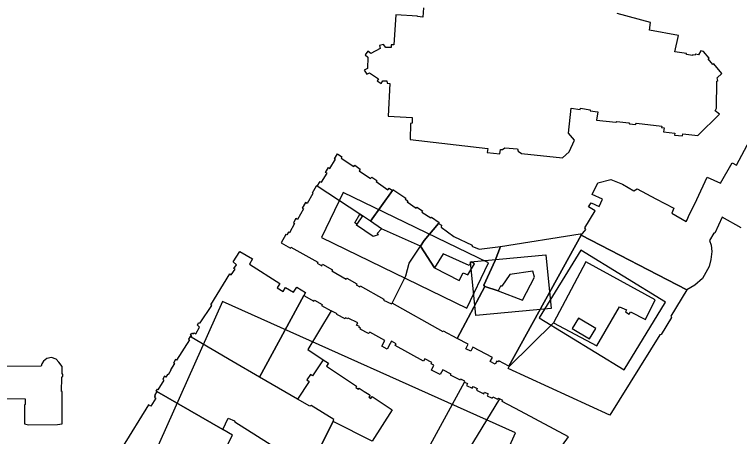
# Model space of a CAD drawing. Extents: x -293619 to -291580, y 30940 to 32770.
# Drawn here: x -291637.787 to -291632.923, y 30971.405 to 30974.237 of the extents above; entities that cross this region are included whole.
import ezdxf

# ---------------------------------------------------------------- set-up
doc = ezdxf.new("R2010")
doc.units = 0
doc.layers.add('RAMKA_I_OPISY', color=7, linetype='Continuous')

msp = doc.modelspace()

# ---------------------------------------------------------------- linework, layer by layer
at = {"layer": 'RAMKA_I_OPISY'}
for points in [[(-291635.0429, 30974.2807), (-291635.047, 30974.2198), (-291635.0835, 30974.2223), (-291635.0832, 30974.2255), (-291635.2274, 30974.2352), (-291635.2415, 30974.0326), (-291635.2588, 30974.0337), (-291635.2602, 30974.0142), (-291635.2959, 30974.0156), (-291635.3113, 30974.0356), (-291635.337, 30974.0283), (-291635.3335, 30974.0086), (-291635.3951, 30973.9756), (-291635.4162, 30973.9902), (-291635.4344, 30973.9664), (-291635.4162, 30973.9509), (-291635.4192, 30973.8738), (-291635.4403, 30973.8633), (-291635.4227, 30973.8362), (-291635.4057, 30973.8452), (-291635.3454, 30973.8054), (-291635.354, 30973.7911), (-291635.3264, 30973.774), (-291635.3148, 30973.7919), (-291635.2883, 30973.7924), (-291635.2861, 30973.7754), (-291635.2691, 30973.774), (-291635.2796, 30973.5554), (-291635.1192, 30973.5449), (-291635.1181, 30973.5076), (-291635.1298, 30973.5062), (-291635.1333, 30973.3988), (-291634.6115, 30973.3385), (-291634.6147, 30973.3114), (-291634.5298, 30973.3014), (-291634.5263, 30973.3317), (-291634.5119, 30973.3301), (-291634.4968, 30973.3428), (-291634.4116, 30973.3358), (-291634.4086, 30973.3206), (-291634.3853, 30973.3041), (-291634.1097, 30973.2738), (-291634.0645, 30973.3147), (-291634.0293, 30973.3945), (-291634.0691, 30973.4413), (-291634.0526, 30973.6082), (-291633.9923, 30973.5985), (-291633.9906, 30973.6085), (-291633.9238, 30973.5976), (-291633.9249, 30973.5909), (-291633.8735, 30973.5825), (-291633.8824, 30973.5273), (-291633.7515, 30973.5138), (-291633.7469, 30973.5187), (-291633.6649, 30973.5108), (-291633.6601, 30973.5022), (-291633.62, 30973.4981), (-291633.613, 30973.5068), (-291633.4445, 30973.4881), (-291633.4456, 30973.4775), (-291633.4293, 30973.4756), (-291633.4323, 30973.4483), (-291633.3566, 30973.4399), (-291633.3579, 30973.4278), (-291633.3052, 30973.4218), (-291633.3035, 30973.4359), (-291633.2032, 30973.4248), (-291633.056, 30973.5673), (-291633.0858, 30973.5912), (-291633.0763, 30973.6087), (-291633.0752, 30973.7886), (-291633.0687, 30973.7932), (-291633.0728, 30973.8122), (-291633.0406, 30973.8403), (-291633.0953, 30973.906), (-291633.1007, 30973.9014), (-291633.132, 30973.9393), (-291633.1266, 30973.9439), (-291633.164, 30973.9888), (-291633.1826, 30973.9918), (-291633.1986, 30973.965), (-291633.2181, 30973.9701), (-291633.221, 30973.9636), (-291633.2373, 30973.9666), (-291633.2386, 30973.9618), (-291633.2795, 30973.9685), (-291633.2784, 30973.9756), (-291633.3563, 30973.9861), (-291633.3319, 30974.0954), (-291633.5264, 30974.1316), (-291633.5189, 30974.1838), (-291633.7434, 30974.2434)], [(-291635.0429, 30974.2807), (-291635.047, 30974.2198), (-291635.0835, 30974.2223), (-291635.0832, 30974.2255), (-291635.2274, 30974.2352), (-291635.2415, 30974.0326), (-291635.2588, 30974.0337), (-291635.2602, 30974.0142), (-291635.2959, 30974.0156), (-291635.3113, 30974.0356), (-291635.337, 30974.0283), (-291635.3335, 30974.0086), (-291635.3951, 30973.9756), (-291635.4162, 30973.9902), (-291635.4344, 30973.9664), (-291635.4162, 30973.9509), (-291635.4192, 30973.8738), (-291635.4403, 30973.8633), (-291635.4227, 30973.8362), (-291635.4057, 30973.8452), (-291635.3454, 30973.8054), (-291635.354, 30973.7911), (-291635.3264, 30973.774), (-291635.3148, 30973.7919), (-291635.2883, 30973.7924), (-291635.2861, 30973.7754), (-291635.2691, 30973.774), (-291635.2796, 30973.5554), (-291635.1192, 30973.5449), (-291635.1181, 30973.5076), (-291635.1298, 30973.5062), (-291635.1333, 30973.3988), (-291634.6115, 30973.3385), (-291634.6147, 30973.3114), (-291634.5298, 30973.3014), (-291634.5263, 30973.3317), (-291634.5119, 30973.3301), (-291634.4968, 30973.3428), (-291634.4116, 30973.3358), (-291634.4086, 30973.3206), (-291634.3853, 30973.3041), (-291634.1097, 30973.2738), (-291634.0645, 30973.3147), (-291634.0293, 30973.3945), (-291634.0691, 30973.4413), (-291634.0526, 30973.6082), (-291633.9923, 30973.5985), (-291633.9906, 30973.6085), (-291633.9238, 30973.5976), (-291633.9249, 30973.5909), (-291633.8735, 30973.5825), (-291633.8824, 30973.5273), (-291633.7515, 30973.5138), (-291633.7469, 30973.5187), (-291633.6649, 30973.5108), (-291633.6601, 30973.5022), (-291633.62, 30973.4981), (-291633.613, 30973.5068), (-291633.4445, 30973.4881), (-291633.4456, 30973.4775), (-291633.4293, 30973.4756), (-291633.4323, 30973.4483), (-291633.3566, 30973.4399), (-291633.3579, 30973.4278), (-291633.3052, 30973.4218), (-291633.3035, 30973.4359), (-291633.2032, 30973.4248), (-291633.056, 30973.5673), (-291633.0858, 30973.5912), (-291633.0763, 30973.6087), (-291633.0752, 30973.7886), (-291633.0687, 30973.7932), (-291633.0728, 30973.8122), (-291633.0406, 30973.8403), (-291633.0953, 30973.906), (-291633.1007, 30973.9014), (-291633.132, 30973.9393), (-291633.1266, 30973.9439), (-291633.164, 30973.9888), (-291633.1826, 30973.9918), (-291633.1986, 30973.965), (-291633.2181, 30973.9701), (-291633.221, 30973.9636), (-291633.2373, 30973.9666), (-291633.2386, 30973.9618), (-291633.2795, 30973.9685), (-291633.2784, 30973.9756), (-291633.3563, 30973.9861), (-291633.3319, 30974.0954), (-291633.5264, 30974.1316), (-291633.5189, 30974.1838), (-291633.7434, 30974.2434)], [(-291632.9118, 30972.8056), (-291633.0401, 30972.8765), (-291633.0877, 30972.7702), (-291633.0955, 30972.7702), (-291633.1239, 30972.719), (-291633.112, 30972.6885), (-291633.1093, 30972.6473), (-291633.1142, 30972.5932), (-291633.1266, 30972.5448), (-291633.171, 30972.4642), (-291633.2221, 30972.4198), (-291633.2762, 30972.3898), (-291633.9847, 30972.7569), (-291633.9533, 30972.7948), (-291633.9609, 30972.8042), (-291633.8903, 30972.9181), (-291633.9349, 30972.946), (-291633.9179, 30972.9736), (-291633.8639, 30972.9483), (-291633.8425, 30972.9977), (-291633.9111, 30973.0282), (-291633.8722, 30973.1061), (-291633.7856, 30973.1286), (-291633.7082, 30973.0983), (-291633.6319, 30973.0523), (-291633.61, 30973.0664), (-291633.4832, 30972.9995), (-291633.3639, 30972.9368), (-291633.3766, 30972.9038), (-291633.2798, 30972.8472), (-291633.2738, 30972.8594), (-291633.2641, 30972.8802), (-291633.2094, 30972.9958), (-291633.1391, 30973.1451), (-291633.0509, 30973.104), (-291632.9722, 30973.242), (-291632.9435, 30973.2267), (-291632.7313, 30973.623)], [(-291635.0635, 30971.228), (-291634.7684, 30971.7698), (-291634.7648, 30971.7766), (-291634.7916, 30971.7904), (-291634.7957, 30971.7828), (-291634.8617, 30971.8166), (-291634.8579, 30971.8239), (-291634.9142, 30971.8528), (-291634.9307, 30971.8209), (-291634.9894, 30971.851), (-291634.9729, 30971.8834), (-291634.9907, 30971.8926), (-291634.9861, 30971.9018), (-291635.0343, 30971.9264), (-291635.0421, 30971.9113), (-291635.2326, 30972.0165), (-291635.2266, 30972.0273), (-291635.2569, 30972.0441), (-291635.2656, 30972.0284), (-291635.2861, 30971.9914), (-291635.3224, 30972.0115), (-291635.3019, 30972.0485), (-291635.4024, 30972.1042), (-291635.4125, 30972.095), (-291635.4679, 30972.1244), (-291635.4641, 30972.132), (-291635.4747, 30972.1372), (-291635.4722, 30972.142), (-291635.4914, 30972.1518), (-291635.4839, 30972.1669), (-291635.5482, 30972.1991), (-291635.5504, 30972.1945), (-291635.5656, 30972.2021), (-291635.5691, 30972.195), (-291635.6253, 30972.2234), (-291635.6229, 30972.2286), (-291635.6613, 30972.2481), (-291635.8187, 30971.9892), (-291635.7159, 30971.9201), (-291635.6795, 30971.8961), (-291635.6928, 30971.876), (-291635.4915, 30971.7431), (-291635.4975, 30971.7341), (-291635.4799, 30971.7224), (-291635.4748, 30971.7301), (-291635.44, 30971.7071), (-291635.4078, 30971.6858), (-291635.4005, 30971.681), (-291635.4085, 30971.6687), (-291635.3951, 30971.6598), (-291635.3863, 30971.673), (-291635.2526, 30971.5847), (-291635.3879, 30971.3735), (-291635.6478, 30971.5063), (-291635.753, 30971.2975)], [(-291635.753, 30971.2975), (-291635.6478, 30971.5063), (-291635.6451, 30971.5196), (-291635.7974, 30971.6137), (-291635.8047, 30971.6086), (-291635.8891, 30971.6556), (-291636.1436, 30971.8031), (-291636.3188, 30971.9061), (-291636.6019, 30972.0725), (-291636.6087, 30972.0766), (-291636.62, 30972.0574), (-291636.6127, 30972.0529), (-291636.699, 30971.9172), (-291636.706, 30971.9218), (-291636.7209, 30971.898), (-291636.7144, 30971.894), (-291636.7412, 30971.8518), (-291636.7371, 30971.8491), (-291636.7561, 30971.819), (-291636.761, 30971.822), (-291636.7723, 30971.8039), (-291636.7799, 30971.8088), (-291636.7926, 30971.7885), (-291636.7839, 30971.7831), (-291636.8248, 30971.7189), (-291636.8297, 30971.7219), (-291636.8378, 30971.7092), (-291636.8326, 30971.7062), (-291636.3882, 30971.4522), (-291636.3537, 30971.5285), (-291636.3104, 30971.5102), (-291636.3078, 30971.5033), (-291635.8532, 30971.2141)], [(-291637.8489, 30971.6602), (-291637.7145, 30971.6583), (-291637.7145, 30971.6199), (-291637.7205, 30971.618), (-291637.7205, 30971.4893), (-291637.6926, 30971.4825), (-291637.4986, 30971.4855), (-291637.4678, 30971.4893), (-291637.4659, 30971.7073), (-291637.4716, 30971.7073), (-291637.4689, 30971.8015), (-291637.4629, 30971.8093), (-291637.4629, 30971.8217), (-291637.4678, 30971.8274), (-291637.4678, 30971.8745), (-291637.4889, 30971.9045), (-291637.5081, 30971.9237), (-291637.5379, 30971.9343), (-291637.5695, 30971.9283), (-291637.5928, 30971.911), (-291637.6033, 30971.8929), (-291637.6079, 30971.8764), (-291637.8403, 30971.8745)], [(-291636.366, 30971.3316), (-291636.3241, 30971.4138), (-291636.3882, 30971.4522), (-291636.8326, 30971.7062), (-291636.8483, 30971.6805), (-291636.8413, 30971.6762), (-291636.8467, 30971.6678), (-291636.8389, 30971.6629), (-291636.8724, 30971.6088), (-291636.8867, 30971.6175), (-291637.0634, 30971.3316)]]:
    msp.add_lwpolyline(points, dxfattribs=at)
for points in [[(-291635.6197, 30973.3022), (-291635.5915, 30973.282), (-291635.595, 30973.2722), (-291635.5096, 30973.2178), (-291635.5033, 30973.2262), (-291635.4666, 30973.1986), (-291635.4741, 30973.1886), (-291635.3979, 30973.137), (-291635.3889, 30973.1451), (-291635.3562, 30973.1221), (-291635.3602, 30973.1164), (-291635.2815, 30973.061), (-291635.2739, 30973.0718), (-291635.2515, 30973.0561), (-291635.3987, 30972.8497), (-291635.4529, 30972.8854), (-291635.4698, 30972.8965), (-291635.7552, 30973.0842), (-291635.7352, 30973.1169), (-291635.7265, 30973.1115), (-291635.6897, 30973.1713), (-291635.6995, 30973.177), (-291635.6797, 30973.2089), (-291635.6711, 30973.2035), (-291635.6332, 30973.2649), (-291635.6402, 30973.2692)], [(-291635.7552, 30973.0842), (-291635.7636, 30973.0848), (-291635.7901, 30973.0385), (-291635.786, 30973.0361), (-291635.8239, 30972.9687), (-291635.8355, 30972.9752), (-291635.8566, 30972.9379), (-291635.8469, 30972.9325), (-291635.8875, 30972.8608), (-291635.8994, 30972.8675), (-291635.9159, 30972.8386), (-291635.908, 30972.8343), (-291635.9429, 30972.7726), (-291635.9494, 30972.7761), (-291635.9597, 30972.7574), (-291635.9662, 30972.7612), (-291635.9986, 30972.7039), (-291635.9362, 30972.6687), (-291635.9318, 30972.6763), (-291635.7514, 30972.5743), (-291635.7552, 30972.5673), (-291635.7257, 30972.5508), (-291635.72, 30972.5608), (-291635.6532, 30972.5232), (-291635.6575, 30972.5159), (-291635.5607, 30972.4612), (-291635.5572, 30972.4672), (-291635.4904, 30972.4293), (-291635.4941, 30972.4225), (-291635.4701, 30972.4087), (-291635.4666, 30972.415), (-291635.3083, 30972.3257), (-291635.3113, 30972.3195), (-291635.2566, 30972.2943), (-291635.2539, 30972.3003), (-291635.1614, 30972.4821), (-291635.1395, 30972.567), (-291635.0635, 30972.6814), (-291635.3248, 30972.7986), (-291635.3538, 30972.7674), (-291635.3478, 30972.7592), (-291635.3802, 30972.7466), (-291635.4932, 30972.8228), (-291635.49, 30972.8289), (-291635.5039, 30972.8384), (-291635.4698, 30972.8965)], [(-291635.2477, 30973.0618), (-291635.1611, 30973.0044), (-291635.1655, 30972.9977), (-291635.1479, 30972.986), (-291635.1528, 30972.9787), (-291635.0911, 30972.9379), (-291635.087, 30972.9441), (-291635.0486, 30972.9184), (-291635.0535, 30972.9111), (-291634.9937, 30972.8713), (-291634.9902, 30972.8765), (-291634.9372, 30972.8413), (-291634.9412, 30972.8343), (-291635.0383, 30972.7196), (-291635.0635, 30972.6814), (-291635.3248, 30972.7986), (-291635.3987, 30972.8497), (-291635.2515, 30973.0561)], [(-291635.7277, 30972.74), (-291634.7529, 30972.2667), (-291634.6058, 30972.5696), (-291635.5807, 30973.0429)], [(-291635.4529, 30972.8854), (-291635.49, 30972.8289), (-291635.5039, 30972.8384), (-291635.4698, 30972.8965)], [(-291634.816, 30972.0622), (-291634.9085, 30972.1117), (-291634.9109, 30972.1069), (-291635.2539, 30972.3003), (-291635.1614, 30972.4821), (-291635.1395, 30972.567), (-291635.0635, 30972.6814), (-291634.9698, 30972.5375), (-291634.8046, 30972.4526), (-291634.7769, 30972.5029), (-291634.7443, 30972.4889), (-291634.7012, 30972.5639), (-291634.7235, 30972.5767), (-291634.7375, 30972.5523), (-291634.9118, 30972.6315), (-291634.9698, 30972.5375), (-291635.0635, 30972.6814), (-291635.0383, 30972.7196), (-291634.9412, 30972.8343), (-291634.9226, 30972.8224), (-291634.9236, 30972.8091), (-291634.8395, 30972.7461), (-291634.7153, 30972.6882), (-291634.7178, 30972.683), (-291634.6702, 30972.6609), (-291634.5263, 30972.679), (-291634.5625, 30972.5854), (-291634.6391, 30972.4193), (-291634.6312, 30972.4115)], [(-291634.4708, 30971.8769), (-291634.5382, 30971.9124), (-291634.5417, 30971.9059), (-291634.5509, 30971.9107), (-291634.5617, 30971.8902), (-291634.5952, 30971.908), (-291634.5806, 30971.9359), (-291634.711, 30972.0046), (-291634.7256, 30971.9767), (-291634.7586, 30971.9941), (-291634.7432, 30972.0238), (-291634.816, 30972.0622), (-291634.6312, 30972.4115), (-291634.5415, 30972.3818), (-291634.3782, 30972.3193), (-291634.2986, 30972.4733), (-291634.3092, 30972.5141), (-291634.463, 30972.4909), (-291634.5183, 30972.4137), (-291634.5258, 30972.4137), (-291634.5415, 30972.3818), (-291634.6312, 30972.4115), (-291634.6391, 30972.4193), (-291634.5625, 30972.5854), (-291634.5263, 30972.679), (-291633.992, 30972.7656), (-291633.9847, 30972.7569)], [(-291633.2762, 30972.3898), (-291633.3831, 30972.2121), (-291633.3785, 30972.2042), (-291633.4483, 30972.0887), (-291633.4575, 30972.0874), (-291633.7926, 30971.5485), (-291634.4738, 30971.8615), (-291634.4673, 30971.875), (-291634.1705, 30972.1676), (-291633.8791, 30972.0129), (-291633.7271, 30972.276), (-291633.6814, 30972.2557), (-291633.6876, 30972.2407), (-291633.662, 30972.2268), (-291633.6543, 30972.241), (-291633.5534, 30972.191), (-291633.4885, 30972.3228), (-291633.9548, 30972.5761), (-291634.1705, 30972.1676), (-291634.4673, 30971.875), (-291634.4708, 30971.8769), (-291633.9847, 30972.7569)], [(-291636.32, 30972.5762), (-291636.2748, 30972.6463), (-291636.1904, 30972.5965), (-291636.2091, 30972.5619), (-291636.0062, 30972.4323), (-291636.0246, 30972.4023), (-291635.9846, 30972.3776), (-291635.9678, 30972.4052), (-291635.9142, 30972.3725), (-291635.8937, 30972.406), (-291635.8355, 30972.3703), (-291635.8461, 30972.3509), (-291636.1436, 30971.8031), (-291636.3188, 30971.9061), (-291636.6019, 30972.0725), (-291636.5973, 30972.0803), (-291636.6049, 30972.0847), (-291636.597, 30972.0982), (-291636.5876, 30972.0928), (-291636.583, 30972.1006), (-291636.5711, 30972.0939), (-291636.5451, 30972.1382), (-291636.5591, 30972.1528), (-291636.5513, 30972.1683), (-291636.5416, 30972.1666), (-291636.4631, 30972.2843), (-291636.4699, 30972.2889), (-291636.3417, 30972.4961), (-291636.3327, 30972.4899), (-291636.3065, 30972.5275), (-291636.3143, 30972.5332), (-291636.2984, 30972.5562)], [(-291634.7266, 30972.5767), (-291634.2213, 30972.6248), (-291634.1869, 30972.2643), (-291634.6922, 30972.2162)], [(-291633.9881, 30972.6548), (-291634.2659, 30972.2002), (-291633.697, 30971.8525), (-291633.4191, 30972.3071)], [(-291635.8461, 30972.3509), (-291635.7782, 30972.3124), (-291635.7739, 30972.3203), (-291635.723, 30972.2913), (-291635.7265, 30972.2849), (-291635.6613, 30972.2481), (-291635.8187, 30971.9892), (-291635.7159, 30971.9201), (-291635.7884, 30971.8128), (-291635.7999, 30971.821), (-291635.825, 30971.7856), (-291635.8088, 30971.774), (-291635.8891, 30971.6556), (-291636.1436, 30971.8031)], [(-291637.2934, 30970.2939), (-291635.3261, 30969.4142), (-291634.4248, 30971.43), (-291636.3921, 30972.3097)], [(-291634.0446, 30972.1286), (-291633.9289, 30972.0601), (-291633.8874, 30972.13), (-291634.0031, 30972.1986)], [(-291634.7684, 30971.7698), (-291634.7478, 30971.7598), (-291634.754, 30971.7471), (-291634.7156, 30971.7284), (-291634.7097, 30971.7403), (-291634.6818, 30971.7265), (-291634.6876, 30971.7148), (-291634.6386, 30971.6908), (-291634.6326, 30971.703), (-291634.608, 30971.6911), (-291634.615, 30971.6773), (-291634.5828, 30971.6616), (-291634.5779, 30971.6716), (-291634.5455, 30971.6556), (-291634.5401, 30971.6621), (-291634.5325, 30971.6578), (-291634.7381, 30971.3202), (-291634.7538, 30971.3297), (-291634.8887, 30971.1311), (-291634.9014, 30971.1381), (-291634.9278, 30971.1527), (-291635.0635, 30971.228)], [(-291634.8887, 30971.1311), (-291634.8988, 30971.1146), (-291634.7599, 30971.0231), (-291634.7089, 30970.9895), (-291634.6761, 30970.968), (-291634.6432, 30970.9474), (-291634.4573, 30970.8701), (-291634.4324, 30970.8587), (-291634.2306, 30971.1401), (-291634.2496, 30971.1547), (-291634.0699, 30971.4016), (-291634.393, 30971.5745), (-291634.5141, 30971.6391), (-291634.5095, 30971.6454), (-291634.5325, 30971.6578), (-291634.7381, 30971.3202), (-291634.7538, 30971.3297)]]:
    msp.add_lwpolyline(points, close=True, dxfattribs=at)

doc.saveas('drawing.dxf')
